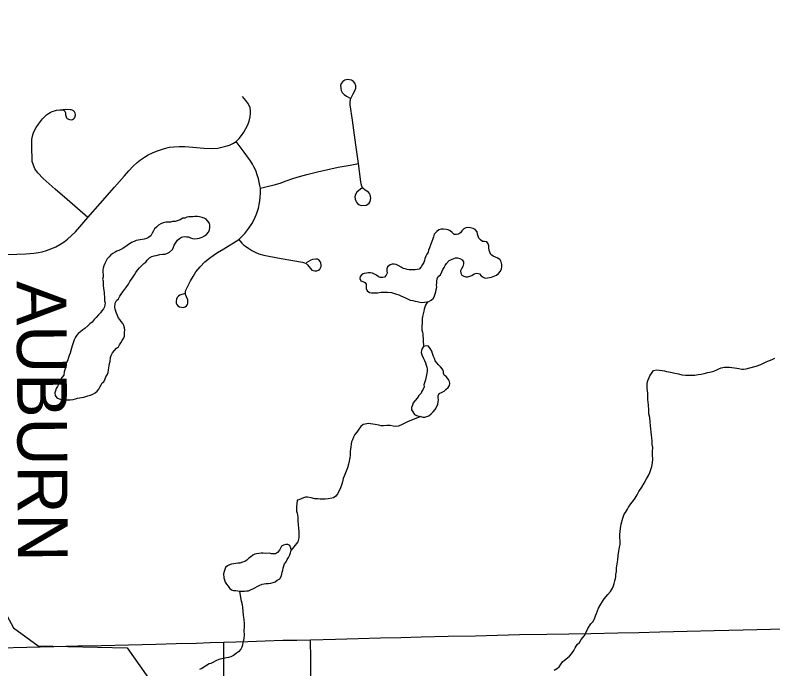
# Model space of a CAD drawing. Extents: x 103424 to 286016, y 38711 to 110967.
# Drawn here: x 134541 to 139139, y 63924 to 67894 of the extents above; entities that cross this region are included whole.
import ezdxf

# ---------------------------------------------------------------- set-up
doc = ezdxf.new("R2010")
doc.units = 0
for name, color, linetype in [('GM_X_County_Road_Text', 7, 'Continuous'), ('GM_X_Minor_Lake', 7, 'Continuous'), ('GM_X_Minor_River', 7, 'Continuous'), ('GM_X_Rail_Line', 7, 'Continuous'), ('GM_X_Township_Road', 7, 'Continuous')]:
    doc.layers.add(name, color=color, linetype=linetype)

msp = doc.modelspace()

# ---------------------------------------------------------------- linework, layer by layer
at = {"layer": 'GM_X_Minor_Lake'}
for points in [[(135174.1, 65892.4), (135182, 65904.6), (135189.9, 65918.8), (135197.9, 65931.1), (135203.7, 65945.3), (135205.6, 65957.4), (135205.4, 65969.5), (135207.3, 65981.6), (135205.1, 65995.7), (135200.9, 66009.8), (135194.7, 66021.8), (135184.5, 66033.8), (135176.3, 66045.8), (135166.1, 66057.7), (135161.9, 66069.8), (135155.7, 66083.8), (135147.3, 66107.9), (135145.1, 66120), (135148.9, 66144.2), (135156.7, 66160.5), (135168.7, 66170.7), (135176.6, 66187), (135184.5, 66199.2), (135194.4, 66213.4), (135218.2, 66246), (135228.1, 66260.3), (135238, 66276.5), (135257.8, 66305), (135265.7, 66317.2), (135273.6, 66331.5), (135283.5, 66345.7), (135295.4, 66360), (135307.4, 66372.3), (135321.3, 66386.6), (135333.3, 66392.8), (135341.3, 66405), (135357.2, 66419.3), (135371.2, 66427.6), (135385.3, 66431.8), (135397.3, 66434), (135419.5, 66440.3), (135437.6, 66442.6), (135449.7, 66442.7), (135461.7, 66446.9), (135477.7, 66455.2), (135495.7, 66471.6), (135501.6, 66485.8), (135505.5, 66497.9), (135525.3, 66526.4), (135539.3, 66536.7), (135551.3, 66544.9), (135567.3, 66549.2), (135581.5, 66547.3), (135593.6, 66547.5), (135605.7, 66541.6), (135617.9, 66537.7), (135632, 66535.9), (135646.1, 66538.1), (135658.2, 66540.3), (135676.2, 66546.6), (135690.3, 66552.8), (135702.3, 66561), (135714.2, 66575.3), (135720.1, 66589.5), (135721.9, 66603.7), (135721.8, 66617.8), (135719.6, 66629.9), (135707.3, 66643.8), (135701.1, 66655.8), (135688.9, 66661.7), (135676.8, 66665.6), (135660.6, 66669.4), (135648.5, 66671.3), (135632.4, 66671.1), (135620.3, 66668.9), (135608.2, 66668.7), (135594.1, 66668.5), (135582, 66666.4), (135570, 66660.2), (135557.9, 66660), (135541.9, 66651.7), (135511.8, 66641.2), (135495.6, 66641), (135483.6, 66636.8), (135455.4, 66636.4), (135439.3, 66632.2), (135425.3, 66626), (135411.2, 66617.7), (135399.3, 66605.4), (135387.3, 66597.2), (135381.4, 66585), (135373.5, 66570.8), (135363.6, 66554.5), (135349.6, 66544.3), (135337.6, 66538.1), (135323.6, 66533.8), (135275.3, 66525.1), (135263.2, 66518.9), (135247.2, 66512.7), (135194.4, 66476.4)], [(137393.2, 66297), (137407.2, 66299.2), (137431.4, 66303.5), (137461.5, 66314), (137473.5, 66324.3), (137485.4, 66338.5), (137493.3, 66352.8), (137495.2, 66364.9), (137495, 66379), (137490.8, 66395.1), (137484.6, 66407.1), (137470.3, 66419), (137441.9, 66430.8), (137427.7, 66440.6), (137421.5, 66454.7), (137417.3, 66466.7), (137415.1, 66480.8), (137414.9, 66492.9), (137410.8, 66505), (137402.6, 66517), (137388.4, 66518.8), (137376.3, 66518.6), (137364.1, 66528.6), (137353.9, 66540.5), (137351.7, 66552.6), (137347.5, 66564.7), (137345.3, 66578.8), (137333.1, 66592.7), (137320.9, 66598.6), (137304.7, 66602.4), (137292.6, 66604.3), (137276.5, 66602), (137264.5, 66595.8), (137252.5, 66583.6), (137242.6, 66571.3), (137230.6, 66563.1), (137218.5, 66560.9), (137204.4, 66562.8), (137192.2, 66574.7), (137179.9, 66584.6), (137167.8, 66590.5), (137155.7, 66592.4), (137139.5, 66594.2), (137125.4, 66594), (137111.3, 66589.8), (137099.3, 66579.5), (137083.4, 66563.2), (137079.6, 66547), (137075.7, 66534.8), (137058.1, 66486.1)], [(137058.1, 66486.1), (137056.2, 66480.1), (137050.3, 66465.9), (137046.4, 66453.8), (137038.5, 66441.5), (137032.6, 66429.4), (137026.8, 66415.2), (137024.9, 66403.1), (137021, 66390.9), (137013.1, 66378.7), (137005.2, 66364.5), (136993.3, 66352.2), (136969.1, 66347.8), (136932.8, 66347.4), (136920.7, 66349.2), (136908.5, 66353.1), (136896.4, 66355), (136884.2, 66362.9), (136866, 66372.7), (136853.8, 66378.6), (136841.7, 66382.5), (136829.6, 66382.3), (136817.5, 66378.1), (136801.5, 66365.8), (136795.6, 66353.6), (136795.8, 66341.5), (136798, 66327.4), (136792.1, 66315.2), (136782.1, 66303), (136770.1, 66300.8), (136758, 66300.7), (136745.8, 66304.5), (136733.6, 66314.5), (136709.3, 66326.2), (136697.1, 66328.1), (136685.1, 66328), (136673, 66327.8), (136658.9, 66325.6), (136646.8, 66321.4), (136634.9, 66307.1), (136633, 66295), (136639.2, 66281), (136651.4, 66277.1), (136663.6, 66271.2), (136671.8, 66259.2), (136672.1, 66233), (136676.3, 66218.9), (136690.5, 66209), (136702.7, 66207.2), (136714.8, 66207.3), (136726.9, 66207.5), (136739, 66207.6), (136763.1, 66212), (136801.4, 66212.5), (136825.6, 66208.8), (136856, 66199.1), (136870.2, 66195.3), (136882.3, 66189.4), (136896.5, 66183.5), (136914.8, 66175.7), (136926.9, 66169.8)], [(135194.4, 66476.4), (135183.2, 66471.5), (135171.2, 66465.3), (135159.1, 66461.1), (135147.1, 66454.9), (135133.1, 66446.6), (135121.1, 66438.4), (135111.1, 66426.1), (135099.2, 66413.9), (135085.4, 66385.5), (135079.5, 66371.3), (135075.7, 66357.1), (135073.8, 66345), (135074.3, 66304.6), (135070.5, 66290.5), (135074.6, 66278.4), (135075, 66252.2), (135077.2, 66236.1), (135079.4, 66222), (135081.5, 66209.9), (135081.7, 66197.8), (135083.8, 66185.7), (135084, 66173.6), (135084.2, 66159.5), (135086.3, 66147.4), (135082.6, 66123.2), (135076.7, 66111), (135066.8, 66098.8), (135058.8, 66086.6), (135046.9, 66074.3), (135033, 66058), (135021, 66045.7), (135009.1, 66029.4), (134995.1, 66019.2), (134981.2, 66006.9), (134963.2, 65990.5), (134951.2, 65982.3), (134937.3, 65970), (134925.3, 65961.7), (134915.4, 65949.5), (134907.4, 65937.3), (134899.5, 65923.1), (134887.9, 65886.6), (134884, 65872.4), (134874.3, 65842.1), (134868.4, 65827.9), (134864.6, 65815.7), (134858.8, 65795.5), (134850.9, 65781.2), (134851, 65767.1), (134847.2, 65752.9), (134839.4, 65728.6), (134835.6, 65708.4), (134823.7, 65694.1), (134815.8, 65679.9), (134804.1, 65651.5), (134798.2, 65639.3), (134790.3, 65627.1), (134786.4, 65612.9), (134782.5, 65600.8), (134784.7, 65584.7), (134795, 65570.7), (134807.2, 65564.8), (134831.4, 65557.1), (134843.5, 65555.2)], [(136926.9, 66169.8), (136939.1, 66163.9), (136955.3, 66160.1), (136969.4, 66156.2), (136981.6, 66154.4), (136997.7, 66150.5), (137009.9, 66148.7), (137026, 66150.9), (137040, 66153.1), (137052.1, 66155.3), (137066.1, 66163.5), (137080.1, 66175.8), (137086, 66190), (137093.7, 66214.3), (137095.6, 66228.5), (137099.4, 66242.7), (137097.3, 66254.7), (137099.1, 66266.9), (137099, 66279), (137102.9, 66293.1), (137108.7, 66307.3), (137122.7, 66317.6), (137130.6, 66335.9), (137136.4, 66350.1), (137144.4, 66362.3), (137150.2, 66374.4), (137158.2, 66386.6), (137174.1, 66403), (137188.1, 66409.2), (137202.2, 66415.5), (137214.2, 66419.7), (137226.3, 66419.8), (137238.5, 66416), (137252.7, 66408.1), (137260.9, 66396.1), (137261, 66384), (137257.2, 66367.8), (137249.3, 66353.6), (137243.4, 66341.4), (137245.6, 66327.3), (137251.8, 66315.3), (137264, 66309.4), (137276.1, 66305.5), (137288.2, 66305.7), (137300.3, 66307.9), (137312.3, 66312), (137326.3, 66322.3), (137342.4, 66326.6), (137358.6, 66322.7), (137368.8, 66310.8), (137381, 66302.9), (137393.2, 66297)], [(134843.5, 65555.2), (134855.6, 65557.4), (134875.8, 65557.6), (134893.9, 65559.9), (134908, 65564.1), (134920, 65568.3), (134944.2, 65572.7), (134958.2, 65574.9), (134970.3, 65577.1), (134982.4, 65581.2), (134998.4, 65585.5), (135012.5, 65591.7), (135026.5, 65600), (135038.5, 65610.2), (135048.4, 65622.5), (135054.3, 65634.6), (135062.2, 65648.9), (135068.1, 65661.1), (135080.1, 65667.3), (135088, 65685.5), (135091.8, 65697.7), (135099.7, 65709.9), (135105.6, 65724.1), (135107.4, 65740.2), (135111.2, 65764.5), (135113, 65778.6), (135116.9, 65790.8), (135120.6, 65815.1), (135124.5, 65827.2), (135132.4, 65843.5), (135156.2, 65872), (135168.2, 65880.2), (135174.1, 65892.4)], [(137014.3, 65452.8), (137026.4, 65453), (137050.5, 65461.4), (137066.5, 65471.7), (137078.5, 65483.9), (137090.4, 65498.2), (137100.3, 65516.5), (137106.1, 65530.7), (137108, 65544.8), (137109.9, 65557), (137107.7, 65569), (137107.5, 65581.1), (137113.4, 65595.3), (137127.4, 65601.6), (137143.5, 65609.8), (137155.4, 65620.1), (137169.4, 65632.4), (137177.3, 65644.6), (137179.2, 65656.7), (137177, 65668.8), (137170.8, 65680.8), (137156.5, 65698.8), (137144.3, 65706.7), (137140.1, 65718.7), (137140, 65730.8), (137133.8, 65744.9), (137121.5, 65758.8), (137109.3, 65770.8), (137099, 65782.7), (137090.8, 65794.7), (137086.6, 65808.8), (137080.4, 65820.8), (137074.1, 65838.9), (137069.9, 65853), (137059.7, 65868.9), (137049.4, 65882.9), (137037.3, 65884.8), (137019.2, 65882.5), (137011.2, 65870.3), (137007.4, 65858.2), (137005.5, 65846), (137009.7, 65832), (137018.1, 65807.9), (137024.3, 65795.9), (137030.5, 65781.8), (137034.7, 65767.8), (137038.9, 65755.7), (137041, 65743.6), (137041.2, 65731.5), (137039.3, 65719.4), (137031.7, 65679)], [(137031.7, 65679), (137022, 65648.6), (137022.2, 65636.5), (137016.3, 65622.3), (137008.4, 65610.1), (137004.5, 65597.9), (136990.6, 65583.6), (136980.7, 65567.3), (136956.8, 65538.8), (136953, 65524.6), (136947.1, 65510.4), (136945.3, 65496.3), (136953.5, 65484.3), (136963.8, 65468.3), (136975.9, 65462.4), (136990.1, 65458.5), (137002.2, 65456.7), (137014.3, 65452.8)], [(135956.6, 64397.9), (135968.6, 64404.1), (135982.7, 64410.4), (136022.7, 64431.1), (136040.8, 64437.4), (136052.9, 64439.6), (136064.9, 64441.7), (136077, 64441.9), (136093.2, 64444.1), (136107.2, 64448.4), (136119.3, 64452.5), (136131.2, 64462.8), (136147.3, 64471.1), (136155.1, 64485.3), (136159, 64499.5), (136160.9, 64511.6), (136164.8, 64523.7), (136166.6, 64535.9), (136170.5, 64550), (136176.4, 64562.2), (136186.3, 64574.5), (136192.2, 64588.7), (136200.1, 64600.9), (136208, 64617.1), (136211.9, 64629.3), (136215.7, 64645.4), (136213.5, 64657.5), (136207.3, 64673.6), (136195.1, 64679.5), (136183, 64679.3), (136169, 64675.1), (136156.9, 64668.9), (136145.1, 64644.5), (136133.2, 64630.2), (136121.2, 64622), (136109.1, 64621.9), (136097, 64621.7), (136084.9, 64625.6), (136058.7, 64625.2), (136046.5, 64627.1), (136034.5, 64626.9), (136020.4, 64624.7), (136006, 64622.1)], [(136006, 64622.1), (135996.2, 64620.4), (135984.2, 64614.2), (135970.2, 64601.9), (135958.2, 64595.7), (135946.3, 64583.4), (135934.3, 64575.2), (135920.2, 64570.9), (135904.1, 64566.7), (135892, 64566.5), (135867.9, 64562.2), (135853.8, 64560), (135841.8, 64555.8), (135829.7, 64549.6), (135817.8, 64539.3), (135810, 64515), (135806.1, 64500.8), (135806.4, 64476.6), (135810.6, 64464.6), (135814.8, 64450.5), (135823, 64438.5), (135833.3, 64426.6), (135841.5, 64414.6), (135853.7, 64404.7), (135865.8, 64400.8), (135880, 64399), (135904.2, 64395.2), (135932.4, 64395.6), (135944.5, 64397.8), (135956.6, 64397.9)]]:
    msp.add_lwpolyline(points, dxfattribs=at)
at = {"layer": 'GM_X_Minor_River'}
for points in [[(137043.9, 66153.8), (137030.2, 66132.8), (137022.4, 66108.5), (137020.6, 66096.4), (137012.9, 66064), (137011.1, 66049.9), (137011.4, 66021.6), (137009.6, 66007.5), (137009.9, 65983.3), (137012.1, 65969.2), (137014.2, 65957.1), (137019.3, 65882.5)], [(138846, 65756.4), (138862.2, 65756.8), (138876.3, 65755.1), (138890.5, 65753.4), (138906.7, 65751.7), (138920.9, 65750), (138933.1, 65748.2), (138951.4, 65744.6), (138961.5, 65744.8), (138977.6, 65745.2), (138999.7, 65751.7), (139037.9, 65762.6), (139066, 65773.3), (139082, 65779.7), (139098, 65788.2), (139108, 65792.4), (139134, 65803.1), (139150, 65811.5)], [(138080.9, 64292.1), (138094.5, 64316.7), (138116, 64349.4), (138137.7, 64376.1), (138153.5, 64394.7), (138165.2, 64413.1), (138171, 64427.4), (138176.7, 64441.6), (138180.4, 64457.8), (138184.2, 64472), (138186, 64482.2), (138185.7, 64496.3), (138189.3, 64514.6), (138190.9, 64536.8), (138194.4, 64561.1), (138197.9, 64585.4), (138199.4, 64611.7), (138204.9, 64638.1), (138208.4, 64662.4), (138212.1, 64678.6), (138211.9, 64688.7), (138211.5, 64704.8), (138211.3, 64716.9), (138210.8, 64739.2), (138212.5, 64757.4), (138214.1, 64775.6), (138215.8, 64789.7), (138217.6, 64801.9), (138228.9, 64838.5), (138236.5, 64862.9), (138244.3, 64873.1), (138250.2, 64883.4), (138256, 64893.6), (138263.9, 64905.9), (138277.6, 64926.4), (138285.4, 64936.6), (138293.3, 64946.9), (138303.1, 64961.2), (138314.8, 64981.7), (138326.5, 65000.1), (138344.1, 65026.7), (138357.8, 65051.3), (138371.4, 65077.8), (138385.1, 65098.3), (138392.8, 65116.6), (138398.4, 65134.9), (138404.1, 65153.2), (138407.7, 65175.5), (138411.2, 65197.8), (138408.7, 65222), (138408.2, 65244.2), (138409.7, 65268.4), (138407.3, 65286.6), (138406.9, 65306.7), (138404.5, 65326.9), (138402.1, 65343), (138399.7, 65361.1), (138399.2, 65381.3), (138396.8, 65399.4), (138394.3, 65423.6), (138391.7, 65449.8), (138387.2, 65471.9), (138386.7, 65496.1), (138384, 65526.3), (138381.6, 65546.5), (138381.3, 65558.6), (138380.9, 65576.7), (138380.7, 65586.8), (138380.5, 65598.9), (138378.1, 65613), (138375.8, 65627.1), (138375.6, 65637.2), (138375.3, 65651.3), (138379, 65669.6), (138392.4, 65704.2), (138402.2, 65718.5), (138413.9, 65734.9), (138432, 65739.4), (138448.2, 65737.7), (138466.5, 65736.1), (138480.7, 65734.4), (138492.9, 65730.6), (138507.1, 65726.9), (138517.2, 65725.1), (138527.4, 65723.3), (138543.6, 65719.6), (138565.9, 65716), (138586.3, 65710.4), (138608.6, 65706.9), (138640.9, 65707.6), (138665.1, 65708.1), (138685.3, 65710.6), (138703.4, 65713), (138721.5, 65717.4), (138743.6, 65723.9), (138763.7, 65728.4), (138781.8, 65732.8), (138799.9, 65739.3), (138811.9, 65745.6), (138825.9, 65752), (138846, 65756.4)], [(137002.2, 65456.7), (136926.9, 65426), (136908.9, 65417.5), (136888.9, 65407), (136866.8, 65398.4), (136850.7, 65396.1), (136834.5, 65397.7), (136816.2, 65401.4), (136796, 65400.9), (136775.8, 65400.5), (136761.7, 65400.2), (136747.5, 65403.9), (136725.2, 65407.5), (136711, 65409.2), (136696.7, 65412.9), (136686.6, 65414.7), (136674.5, 65412.4), (136664.5, 65410.2), (136652.4, 65407.9), (136638.5, 65395.5), (136626.7, 65379.1), (136615, 65360.7), (136603.2, 65346.3), (136593.4, 65331.9), (136587.7, 65315.6), (136581.9, 65303.4), (136580.1, 65289.2), (136578.5, 65273), (136576.7, 65258.9), (136575, 65246.7), (136573.5, 65220.4), (136571.8, 65208.3), (136569.9, 65198.2), (136568.2, 65186), (136564.5, 65167.7), (136556.9, 65145.4), (136537.8, 65094.5), (136532, 65080.2), (136528.4, 65060), (136522.7, 65045.7), (136515.1, 65023.3), (136507.4, 65005), (136497.7, 64986.6), (136487.9, 64972.3), (136473.9, 64961.9), (136461.8, 64959.6), (136439.7, 64957.1), (136421.5, 64954.7), (136403.3, 64954.3), (136391.2, 64954), (136377, 64955.7), (136358.8, 64957.3), (136336.5, 64962.9), (136314.2, 64966.5), (136302, 64966.2), (136290, 64961.9), (136261.9, 64951.2), (136251.9, 64948.9), (136250.3, 64926.7), (136248.7, 64908.5), (136249, 64894.4), (136249.3, 64882.3), (136251.5, 64870.2), (136253.8, 64858.1), (136256.1, 64846.1), (136256.6, 64823.9), (136259.1, 64799.7), (136259.6, 64775.5), (136262, 64757.4), (136262.4, 64739.2), (136262.8, 64719), (136257.3, 64694.7), (136215.7, 64645.4)], [(135914.8, 64333.7), (135904.2, 64395.2)], [(135914.8, 64333.7), (135915.4, 64329.8), (135917.8, 64313.8), (135920.2, 64295.6), (135922.7, 64273.5), (135925.3, 64247.3), (135927.8, 64223.1), (135930.3, 64198.9), (135930.8, 64178.8), (135929.2, 64154.5), (135929.8, 64130.3), (135928.2, 64110.1), (135926.5, 64095.9), (135922.7, 64083.7), (135921, 64067.5), (135917.2, 64055.3), (135911.4, 64043.1), (135895.6, 64026.6), (135883.6, 64020.2), (135865.7, 64005.7), (135849.7, 63997.3), (135835.7, 63992.9), (135823.6, 63990.7), (135803.5, 63986.2), (135777.3, 63981.6), (135759.3, 63973.1), (135745.3, 63964.7), (135729.3, 63956.3), (135719.3, 63954.1), (135673.4, 63926.8), (135659.4, 63920.5)], [(137812, 63916.8), (137832, 63927.3), (137841.9, 63935.6), (137849.7, 63947.9), (137863.5, 63966.4), (137905.2, 64001.6), (137917, 64016), (137930.7, 64034.5), (137938.5, 64050.8), (137952.2, 64071.3), (137966.1, 64083.7), (137975.8, 64102.1), (137987.6, 64116.5), (137997.5, 64128.8), (138003.2, 64143), (138016.8, 64169.6), (138034.4, 64198.2), (138048.3, 64210.7), (138057.9, 64233.1), (138063.7, 64245.3), (138069.5, 64259.6), (138080.9, 64292.1)]]:
    msp.add_lwpolyline(points, dxfattribs=at)
at = {"layer": 'GM_X_Rail_Line'}
msp.add_lwpolyline([(121943.9, 72984.2), (122182.1, 72897.3), (122415.6, 72812.4), (124792.9, 71078.1), (125556.8, 70456.6), (126295.9, 69834.8), (126924.8, 69218), (127230.6, 68946.2), (127450.9, 68796.9), (129668, 67771.2), (130803.4, 67235.1), (131559.6, 66894.9), (131970.7, 66637.8), (132157, 66481.8), (132734.1, 65975.1), (133539.6, 65148.6), (133726.4, 65044.7), (134046.1, 64920.1), (134199.7, 64783.1), (134531.9, 64172.6), (134681.3, 64064.6), (135221.1, 64052.1), (135711, 63354.4)], dxfattribs=at)
at = {"layer": 'GM_X_Township_Road'}
for points in [[(136646, 66845.1), (136615.4, 66818.5), (136606.2, 66804.4), (136603.2, 66791.1), (136604.7, 66776.5), (136607.5, 66766.8), (136612.2, 66757.7), (136618.2, 66750.5), (136626.7, 66744.2), (136635, 66739.8), (136645.7, 66737.3), (136670.2, 66740.8), (136680.7, 66746.1), (136688.7, 66753), (136696.2, 66762.8), (136698.3, 66771.7), (136699.6, 66782.4), (136698.3, 66792.3), (136695.2, 66802.9), (136690.9, 66811.4), (136684.5, 66818.1), (136665.8, 66831.2), (136651.5, 66844), (136644.5, 66854.6), (136639.9, 66868.9), (136638.1, 66882.5), (136623.8, 66992.3), (136612.4, 67078.7), (136601, 67165.2), (136588.4, 67256.7), (136574.8, 67349.4), (136574.3, 67365.1), (136576.7, 67383.2), (136584, 67400.8), (136593.1, 67416.6), (136603.1, 67434), (136608.1, 67450.5), (136607.6, 67465.3), (136602.1, 67480.2), (136594.1, 67490.9), (136582.8, 67498.6), (136569.6, 67502), (136556.1, 67502.7), (136541.5, 67499.4), (136528.9, 67490.9), (136520, 67479.2), (136515.1, 67465.9), (136518.7, 67436.9), (136525.9, 67423.8), (136538.5, 67411.6), (136550.9, 67402.3), (136575, 67389.5)], [(134426.5, 66440.8), (134552, 66442.8), (134605.2, 66444.5), (134653.8, 66448.5), (134683, 66452.4), (134706, 66457.1), (134731.4, 66464.7), (134763.4, 66476.9), (134788.6, 66487.3), (134813.1, 66501.2), (134837.7, 66517.5), (134859.5, 66534.4), (134882.9, 66555.3), (134906.6, 66578.3), (134933, 66608.1), (134981.3, 66664.2), (135057.7, 66750.7), (135144.3, 66849.6), (135203.8, 66918.2), (135230.8, 66949.1), (135255.5, 66974.4), (135280.8, 66998.5), (135302.1, 67015.9), (135325.2, 67031.1), (135347.6, 67045.1), (135374, 67058.1), (135398.2, 67068.2), (135423.5, 67076.6), (135448.2, 67083.9), (135478.6, 67091.2), (135504.9, 67094.6), (135535.8, 67096.3), (135570.1, 67095.7), (135619.6, 67091.2), (135685.3, 67086.2), (135739.2, 67084.4), (135770, 67086.7), (135794.4, 67091.3), (135819.4, 67097.8), (135841.5, 67105.3), (135861.9, 67114.8), (135883, 67127.2), (135900.4, 67143.9), (135915.6, 67163.2), (135929.5, 67183.6), (135941.8, 67204.7), (135953.3, 67227.2), (135961.7, 67249.6), (135967.9, 67275.5), (135969.6, 67296.3), (135968.5, 67313.1), (135966.3, 67330.2), (135961.4, 67344.7), (135953.9, 67359), (135941.7, 67375.7), (135920.1, 67399.1)], [(134981.3, 66664.2), (134857.5, 66773.4), (134784.5, 66837.8), (134711.4, 66902.2), (134679, 66935.5), (134661.3, 66961), (134651.5, 66982.6), (134645.1, 67005.6), (134643.2, 67101.2), (134642.7, 67138), (134643.7, 67149.7), (134647.6, 67167.9), (134654, 67184.5), (134668.2, 67211), (134682.4, 67231.1), (134694.7, 67247.8), (134707.9, 67264), (134725, 67283.1), (134732.3, 67289.2), (134743.2, 67296.8), (134752.7, 67302.7), (134765.7, 67309.1), (134779.1, 67313.4), (134792.7, 67316.9), (134812.3, 67318.9), (134822.4, 67319.2), (134831.4, 67318.4), (134837.6, 67315.4), (134842.8, 67309.8), (134845.9, 67300.8), (134847.5, 67288.1), (134848.4, 67282), (134849.7, 67275.7), (134852.2, 67271), (134855.8, 67267.1), (134860.2, 67263.8), (134865.2, 67261.3), (134870.9, 67259.7), (134882.5, 67259.1), (134889.2, 67260.5), (134894.4, 67263.3), (134899.1, 67266.8), (134902.1, 67271.3), (134904.9, 67276.5), (134906.5, 67291.4), (134906, 67298), (134904.1, 67303.5), (134901.6, 67307.4), (134895.5, 67312.9), (134887.8, 67317), (134881.4, 67319), (134875.1, 67319.8), (134848.6, 67320.2), (134832.9, 67319.2)], [(135572, 66202.8), (135540, 66192.8), (135531.8, 66187.2), (135524.3, 66179), (135519.5, 66169.2), (135517.2, 66157.7), (135519.1, 66145.7), (135523.2, 66136), (135528.7, 66128.1), (135538.5, 66122.5), (135549.7, 66119.5), (135561.1, 66119.2), (135571.8, 66122.2), (135580.7, 66128.1), (135586.3, 66136), (135588.9, 66145.7), (135589.7, 66155.4), (135588.2, 66165.1), (135580.7, 66182.6), (135576.2, 66193), (135574.5, 66202.2), (135575.4, 66212.9), (135577.6, 66223.8), (135584.1, 66239.5), (135605.5, 66281.1), (135621.1, 66307.4), (135638.1, 66335.3), (135663, 66365.1), (135692.9, 66395.5), (135720.3, 66417.9), (135743.2, 66434.9), (135769.6, 66452.3), (135806.6, 66475.2), (135897.6, 66531.3), (135912.5, 66546), (135934, 66568.4), (135958.9, 66599.8), (135976.4, 66626.4), (135993.2, 66657.6), (136007.1, 66690.7), (136017, 66722.7), (136023.5, 66753.7), (136027.6, 66783.6), (136029.6, 66816.4), (136029.4, 66843.5), (136026.5, 66859.5), (136022.3, 66880.1), (136017.5, 66900.4), (136010.5, 66924.7), (136000.6, 66950.1), (135990, 66972), (135980.5, 66989.7), (135969.2, 67008.6), (135957.7, 67024.4), (135930.5, 67061.9), (135883, 67127.2)], [(136029.4, 66843.5), (136070.8, 66852.5), (136112.4, 66863.1), (136148.3, 66873.5), (136186, 66887.4), (136226, 66901.6), (136267, 66914.6), (136310.1, 66925.7), (136375.9, 66942), (136501.8, 66970.1), (136573.6, 66983.8), (136623.8, 66992.3)], [(135897.6, 66531.3), (135917, 66509.8), (135927.3, 66499.9), (135938.4, 66490.4), (135958.8, 66475.9), (135977.9, 66464.6), (135998.4, 66454.6), (136020.2, 66445), (136049.2, 66437.1), (136080.6, 66430.7), (136154.7, 66417), (136285.4, 66392.9), (136297, 66389.5), (136306.7, 66385.1), (136315.6, 66377.7), (136323.3, 66368.3), (136332.4, 66354.7), (136340.8, 66345.8), (136350.1, 66342.5), (136359.8, 66341.1), (136372, 66341.8), (136381.9, 66345.9), (136389.1, 66351.4), (136394.6, 66360), (136397.1, 66368.2), (136397.9, 66377.9), (136396.5, 66388.7), (136392.9, 66397.8), (136384.1, 66407.2), (136376.4, 66411.1), (136365.6, 66413), (136345.1, 66410.5), (136335.7, 66406.4), (136307.5, 66389.8)], [(134446.7, 64052.2), (134611.7, 64056), (134776.8, 64059.7), (134920.5, 64063), (135064.1, 64066.2), (135229.1, 64070.4), (135394.1, 64074.6), (135517.5, 64077.8), (135640.8, 64080.9), (135724, 64083.5), (135807.2, 64086), (135952.1, 64089.5), (136059, 64093.4), (136165.9, 64097.3), (136249.9, 64099), (136333.9, 64100.7), (136485.6, 64105), (136621.9, 64108.9), (136758, 64112.8), (136881.3, 64115.3), (137004.6, 64117.9), (137169.6, 64121.7), (137334.7, 64125.5), (137468.3, 64128.6), (137602, 64131.7), (137767, 64134.6), (137900.5, 64136.9), (138034, 64139.3), (138199.1, 64142.7), (138326.4, 64145.5), (138453.7, 64148.1), (138618.7, 64152.1), (138783.8, 64156), (138871.3, 64158.1), (138958.8, 64160.2), (139123.8, 64165), (139249.1, 64168.7)], [(136335.2, 63865.6), (136334.6, 63983.1), (136333.9, 64100.7)], [(135810.8, 63629.5), (135794, 63601.3), (135788.1, 63591.6), (135785.2, 63582.3), (135786, 63572.9), (135788.9, 63566.4), (135793.9, 63559.3), (135800.8, 63554.8), (135809.2, 63553), (135818.3, 63553.7), (135825.5, 63558), (135830.2, 63564.5), (135833.6, 63571.6), (135835.2, 63578.7), (135832.8, 63592.4), (135823.1, 63609.5), (135817.1, 63621.1), (135812.1, 63633.4), (135808.8, 63646.2), (135808.1, 63765.1), (135807.4, 63884.2), (135807.2, 64086)]]:
    msp.add_lwpolyline(points, dxfattribs=at)

# ---------------------------------------------------------------- texts
at = {"layer": 'GM_X_County_Road_Text'}
msp.add_text('AUBURN', height=301.87, rotation=270.3231, dxfattribs=at).set_placement((134549.3, 66279.1))

doc.saveas('drawing.dxf')
